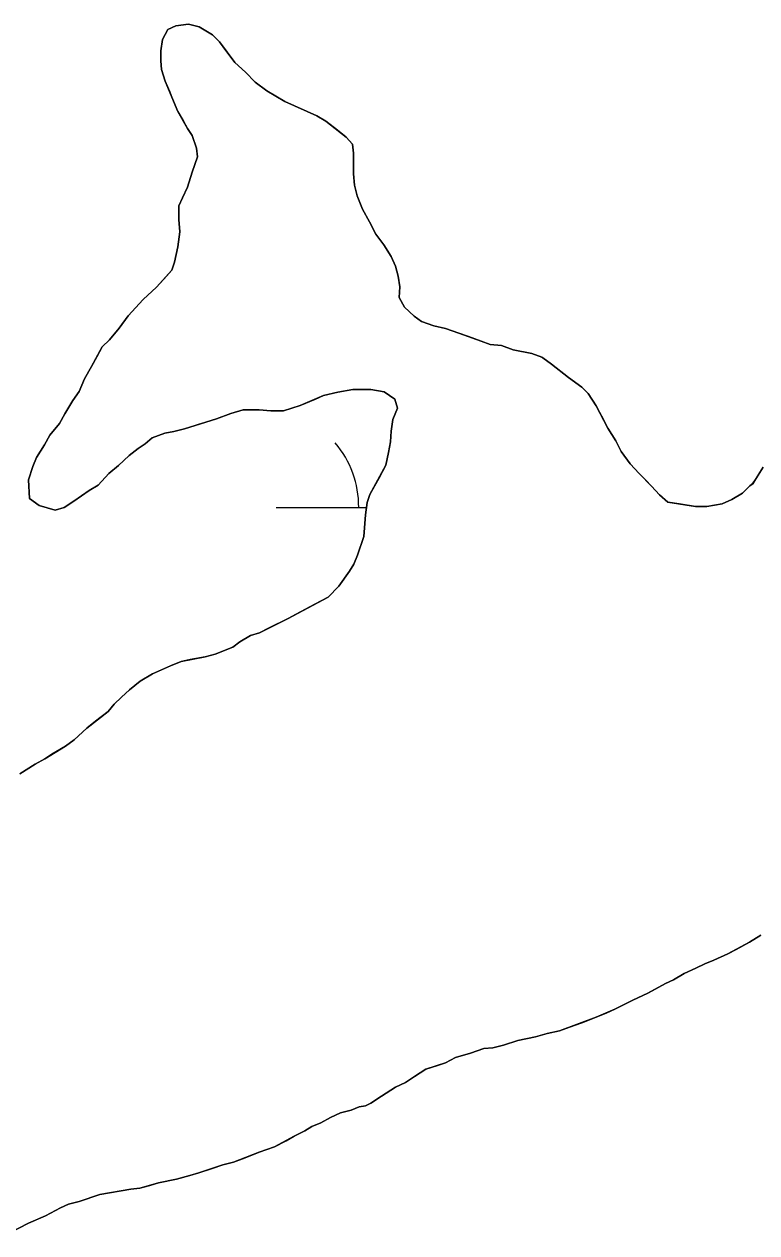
# Model space of a CAD drawing. Extents: x 3281947 to 3319794, y 715894 to 741249.
# Drawn here: x 3313917 to 3314183.6, y 736882.4 to 737322.5 of the extents above; entities that cross this region are included whole.
import ezdxf

# ---------------------------------------------------------------- set-up
doc = ezdxf.new("R2010")
doc.units = 0
for name, color, linetype in [('V-SITE-VEGE', 7, 'Continuous'), ('V-TOPO-SHOR', 7, 'Continuous'), ('V-WETL-SWMP', 7, 'Continuous')]:
    doc.layers.add(name, color=color, linetype=linetype)

msp = doc.modelspace()

# ---------------------------------------------------------------- linework, layer by layer
at = {"layer": 'V-SITE-VEGE'}
for p, q in [((3313967.35, 737316.92), (3313969.29, 737320.49)), ((3313969.29, 737320.49), (3313972.21, 737321.8)), ((3313972.21, 737321.8), (3313976.75, 737322.45)), ((3313976.75, 737322.45), (3313980.64, 737321.48)), ((3313980.64, 737321.48), (3313985.51, 737318.57)), ((3313966.7, 737312.7), (3313967.35, 737316.92)), ((3313985.51, 737318.57), (3313988.11, 737315.97)), ((3313988.11, 737315.97), (3313993.64, 737308.52)), ((3313966.71, 737309.13), (3313966.7, 737312.7)), ((3313967.03, 737305.89), (3313966.71, 737309.13)), ((3313993.64, 737308.52), (3313997.53, 737304.95)), ((3313968.34, 737301.67), (3313967.03, 737305.89)), ((3313997.53, 737304.95), (3314001.11, 737301.39)), ((3313972.9, 737290.65), (3313968.34, 737301.67)), ((3314001.11, 737301.39), (3314005.33, 737298.15)), ((3314005.33, 737298.15), (3314011.83, 737294.27)), ((3314011.83, 737294.27), (3314023.51, 737289.09)), ((3313976.47, 737284.49), (3313972.9, 737290.65)), ((3314023.51, 737289.09), (3314026.76, 737287.15)), ((3314026.76, 737287.15), (3314034.23, 737281.31)), ((3313978.1, 737281.89), (3313976.47, 737284.49)), ((3313979.73, 737277.35), (3313978.1, 737281.89)), ((3314034.23, 737281.31), (3314036.5, 737278.72)), ((3313980.05, 737274.11), (3313979.73, 737277.35)), ((3314036.5, 737278.72), (3314036.83, 737275.48)), ((3313978.11, 737268.59), (3313980.05, 737274.11)), ((3314036.83, 737275.48), (3314036.84, 737268.02)), ((3313976.5, 737263.07), (3313978.11, 737268.59)), ((3314036.84, 737268.02), (3314037.17, 737263.8)), ((3314037.17, 737263.8), (3314038.15, 737259.91)), ((3313973.26, 737256.26), (3313974.56, 737259.18)), ((3313974.56, 737259.18), (3313976.5, 737263.07)), ((3314038.15, 737259.91), (3314040.1, 737255.04)), ((3313973.27, 737251.39), (3313973.26, 737256.26)), ((3314040.1, 737255.04), (3314042.71, 737250.5)), ((3313973.6, 737246.85), (3313973.27, 737251.39)), ((3314042.71, 737250.5), (3314044.98, 737245.96)), ((3313972.96, 737241.33), (3313973.6, 737246.85)), ((3314044.98, 737245.96), (3314047.91, 737242.07)), ((3313971.67, 737235.81), (3313972.96, 737241.33)), ((3314047.91, 737242.07), (3314050.51, 737237.86)), ((3314050.51, 737237.86), (3314052.13, 737234.29)), ((3313965.19, 737226.72), (3313970.7, 737232.89)), ((3313970.7, 737232.89), (3313971.67, 737235.81)), ((3314052.13, 737234.29), (3314053.11, 737230.72)), ((3314053.11, 737230.72), (3314053.77, 737226.83)), ((3313960.33, 737222.17), (3313965.19, 737226.72)), ((3314053.77, 737226.83), (3314053.45, 737222.94)), ((3313954.82, 737216.32), (3313960.33, 737222.17)), ((3314053.45, 737222.94), (3314055.4, 737219.37)), ((3314055.4, 737219.37), (3314058.97, 737216.13)), ((3313951.58, 737211.78), (3313954.82, 737216.32)), ((3314058.97, 737216.13), (3314061.57, 737214.19)), ((3313948.02, 737207.55), (3313951.58, 737211.78)), ((3314061.57, 737214.19), (3314066.11, 737212.57)), ((3314066.11, 737212.57), (3314070.33, 737211.6)), ((3314070.33, 737211.6), (3314075.2, 737209.99)), ((3313945.43, 737204.95), (3313948.02, 737207.55)), ((3314075.2, 737209.99), (3314083.32, 737207.08)), ((3314083.32, 737207.08), (3314086.56, 737205.78)), ((3313941.54, 737197.81), (3313945.43, 737204.95)), ((3314086.56, 737205.78), (3314090.78, 737205.46)), ((3314090.78, 737205.46), (3314095, 737203.85)), ((3314095, 737203.85), (3314101.82, 737202.56)), ((3314101.82, 737202.56), (3314105.39, 737201.27)), ((3313938.95, 737193.27), (3313941.54, 737197.81)), ((3314105.39, 737201.27), (3314105.71, 737200.94)), ((3314105.71, 737200.94), (3314108.96, 737198.67)), ((3314108.96, 737198.67), (3314115.13, 737193.82)), ((3313937.01, 737188.72), (3313938.95, 737193.27)), ((3314115.13, 737193.82), (3314120, 737190.25)), ((3313934.74, 737185.47), (3313937.01, 737188.72)), ((3314031.1, 737188.52), (3314025.91, 737187.21)), ((3314036.62, 737189.5), (3314031.1, 737188.52)), ((3314043.11, 737189.5), (3314036.62, 737189.5)), ((3314047.97, 737188.54), (3314043.11, 737189.5)), ((3314051.87, 737185.95), (3314047.97, 737188.54)), ((3314120, 737190.25), (3314122.28, 737187.98)), ((3313931.83, 737180.6), (3313934.74, 737185.47)), ((3314025.91, 737187.21), (3314017.48, 737183.63)), ((3314052.85, 737182.7), (3314051.87, 737185.95)), ((3314122.28, 737187.98), (3314125.2, 737183.44)), ((3313929.89, 737177.03), (3313931.83, 737180.6)), ((3313992.18, 737180.68), (3313986.99, 737178.73)), ((3313996.72, 737181.98), (3313992.18, 737180.68)), ((3314002.56, 737181.99), (3313996.72, 737181.98)), ((3314006.78, 737181.67), (3314002.56, 737181.99)), ((3314011.32, 737181.68), (3314006.78, 737181.67)), ((3314017.48, 737183.63), (3314011.32, 737181.68)), ((3314051.23, 737178.48), (3314052.85, 737182.7)), ((3314125.2, 737183.44), (3314129.43, 737175.34)), ((3313926.32, 737172.81), (3313929.89, 737177.03)), ((3313975.31, 737175.14), (3313971.42, 737174.17)), ((3313986.99, 737178.73), (3313975.31, 737175.14)), ((3314050.59, 737174.27), (3314051.23, 737178.48)), ((3314129.43, 737175.34), (3314132.36, 737170.8)), ((3313924.38, 737169.24), (3313926.32, 737172.81)), ((3313963.64, 737171.88), (3313961.04, 737169.61)), ((3313968.18, 737173.51), (3313963.64, 737171.88)), ((3313971.42, 737174.17), (3313968.18, 737173.51)), ((3314050.27, 737170.37), (3314050.59, 737174.27)), ((3314132.36, 737170.8), (3314134.31, 737166.91)), ((3313921.46, 737164.69), (3313924.38, 737169.24)), ((3313958.45, 737167.98), (3313955.21, 737165.38)), ((3313961.04, 737169.61), (3313958.45, 737167.98)), ((3314048.66, 737161.93), (3314049.62, 737166.47)), ((3314049.62, 737166.47), (3314050.27, 737170.37)), ((3314134.31, 737166.91), (3314137.56, 737162.37)), ((3313920.17, 737161.45), (3313921.46, 737164.69)), ((3313955.21, 737165.38), (3313951.32, 737161.81)), ((3314042.83, 737151.22), (3314048.66, 737161.93)), ((3314137.56, 737162.37), (3314140.81, 737158.81)), ((3313918.56, 737156.57), (3313920.17, 737161.45)), ((3313947.75, 737158.89), (3313943.87, 737154.66)), ((3313951.32, 737161.81), (3313947.75, 737158.89)), ((3314140.81, 737158.81), (3314145.36, 737154.27)), ((3314182.14, 737155.14), (3314185.91, 737161.14)), ((3313918.89, 737149.76), (3313918.56, 737156.57)), ((3313943.87, 737154.66), (3313940.62, 737152.71)), ((3314145.36, 737154.27), (3314148.28, 737151.03)), ((3314178.46, 737151.72), (3314181.05, 737154.32)), ((3314181.05, 737154.32), (3314182.14, 737155.14)), ((3313922.46, 737147.17), (3313918.89, 737149.76)), ((3313935.11, 737148.81), (3313931.55, 737146.53)), ((3313940.62, 737152.71), (3313935.11, 737148.81)), ((3314041.86, 737148.3), (3314042.83, 737151.22)), ((3314148.28, 737151.03), (3314151.2, 737148.44)), ((3314171, 737147.81), (3314174.56, 737149.44)), ((3314174.56, 737149.44), (3314178.46, 737151.72)), ((3313928.3, 737145.56), (3313922.46, 737147.17)), ((3313931.55, 737146.53), (3313928.3, 737145.56)), ((3314041.22, 737143.75), (3314041.86, 737148.3)), ((3314151.2, 737148.44), (3314161.27, 737146.83)), ((3314161.27, 737146.83), (3314165.48, 737146.83)), ((3314165.48, 737146.83), (3314171, 737147.81)), ((3314040.58, 737135.96), (3314041.22, 737143.75)), ((3314038.32, 737129.15), (3314040.58, 737135.96)), ((3314037.02, 737125.9), (3314038.32, 737129.15)), ((3314031.52, 737117.79), (3314035.4, 737123.31)), ((3314035.4, 737123.31), (3314037.02, 737125.9)), ((3314013.04, 737106.08), (3314027.63, 737113.89)), ((3314027.63, 737113.89), (3314031.52, 737117.79)), ((3314002.66, 737100.88), (3314013.04, 737106.08)), ((3313999.42, 737099.9), (3314002.66, 737100.88)), ((3313992.93, 737095.67), (3313995.53, 737097.62)), ((3313995.53, 737097.62), (3313999.42, 737099.9)), ((3313974.12, 737090.46), (3313982.88, 737092.09)), ((3313982.88, 737092.09), (3313986.45, 737093.07)), ((3313986.45, 737093.07), (3313992.93, 737095.67)), ((3313963.75, 737085.9), (3313970.23, 737088.83)), ((3313970.23, 737088.83), (3313974.12, 737090.46)), ((3313955.32, 737080.05), (3313959.21, 737083.3)), ((3313959.21, 737083.3), (3313963.75, 737085.9)), ((3313952.4, 737077.45), (3313955.32, 737080.05)), ((3313947.54, 737072.25), (3313949.81, 737074.85)), ((3313949.81, 737074.85), (3313952.4, 737077.45)), ((3313939.76, 737066.08), (3313947.54, 737072.25)), ((3313935.22, 737061.85), (3313939.76, 737066.08)), ((3313931.98, 737059.58), (3313935.22, 737061.85)), ((3313924.52, 737055.03), (3313931.98, 737059.58)), ((3313915.45, 737049.5), (3313920.96, 737053.08)), ((3313920.96, 737053.08), (3313924.52, 737055.03)), ((3314185.15, 736990.79), (3314180.93, 736988.19)), ((3314180.93, 736988.19), (3314173.15, 736983.96)), ((3314167.96, 736981.69), (3314164.72, 736980.38)), ((3314173.15, 736983.96), (3314167.96, 736981.69)), ((3314161.48, 736978.76), (3314157.26, 736976.8)), ((3314164.72, 736980.38), (3314161.48, 736978.76)), ((3314150.45, 736973.23), (3314143.97, 736969.65)), ((3314153.37, 736974.53), (3314150.45, 736973.23)), ((3314157.26, 736976.8), (3314153.37, 736974.53)), ((3314143.97, 736969.65), (3314138.46, 736967.05)), ((3314138.46, 736967.05), (3314131.97, 736963.79)), ((3314125.16, 736960.86), (3314111.87, 736955.98)), ((3314131.97, 736963.79), (3314125.16, 736960.86)), ((3314111.87, 736955.98), (3314107.32, 736955)), ((3314091.43, 736950.77), (3314087.54, 736949.79)), ((3314096.62, 736952.39), (3314091.43, 736950.77)), ((3314103.11, 736953.7), (3314096.62, 736952.39)), ((3314107.32, 736955), (3314103.11, 736953.7)), ((3314079.43, 736947.83), (3314073.92, 736946.2)), ((3314084.3, 736949.46), (3314079.43, 736947.83)), ((3314087.54, 736949.79), (3314084.3, 736949.46)), ((3314063.21, 736941.97), (3314059, 736939.37)), ((3314070.35, 736944.25), (3314063.21, 736941.97)), ((3314073.92, 736946.2), (3314070.35, 736944.25)), ((3314059, 736939.37), (3314055.76, 736937.09)), ((3314052.19, 736935.46), (3314047, 736932.21)), ((3314055.76, 736937.09), (3314052.19, 736935.46)), ((3314043.11, 736929.61), (3314041.17, 736928.64)), ((3314047, 736932.21), (3314043.11, 736929.61)), ((3314028.52, 736924.4), (3314024.95, 736922.45)), ((3314032.09, 736926.03), (3314028.52, 736924.4)), ((3314035.98, 736927.01), (3314032.09, 736926.03)), ((3314038.9, 736928.31), (3314035.98, 736927.01)), ((3314041.17, 736928.64), (3314038.9, 736928.31)), ((3314021.71, 736921.15), (3314019.12, 736919.52)), ((3314024.95, 736922.45), (3314021.71, 736921.15)), ((3314015.23, 736917.57), (3314008.09, 736913.67)), ((3314019.12, 736919.52), (3314015.23, 736917.57)), ((3314002.58, 736911.71), (3313993.17, 736908.13)), ((3314008.09, 736913.67), (3314002.58, 736911.71)), ((3313989.28, 736907.16), (3313980.53, 736904.22)), ((3313993.17, 736908.13), (3313989.28, 736907.16)), ((3313977.28, 736903.25), (3313972.42, 736901.94)), ((3313980.53, 736904.22), (3313977.28, 736903.25)), ((3313955.87, 736898.35), (3313944.52, 736896.39)), ((3313959.12, 736898.68), (3313955.87, 736898.35)), ((3313965.93, 736900.64), (3313959.12, 736898.68)), ((3313972.42, 736901.94), (3313965.93, 736900.64)), ((3313937.06, 736893.79), (3313933.17, 736892.81)), ((3313944.52, 736896.39), (3313937.06, 736893.79)), ((3313930.25, 736891.51), (3313924.74, 736888.58)), ((3313933.17, 736892.81), (3313930.25, 736891.51)), ((3313918.58, 736885.97), (3313911.77, 736882.4)), ((3313924.74, 736888.58), (3313918.58, 736885.97))]:
    msp.add_line(p, q, dxfattribs=at)
at = {"layer": 'V-TOPO-SHOR'}
for points in [[(3314115.13, 737193.82), (3314111.88, 737196.41), (3314108.96, 737198.67), (3314105.71, 737200.94), (3314105.39, 737201.27), (3314101.82, 737202.56), (3314098.25, 737203.2), (3314095, 737203.85), (3314090.78, 737205.46), (3314086.56, 737205.78), (3314083.32, 737207.08), (3314078.77, 737208.69), (3314075.2, 737209.99), (3314070.33, 737211.6), (3314066.11, 737212.57), (3314061.57, 737214.19), (3314058.97, 737216.13), (3314055.4, 737219.37), (3314053.45, 737222.94), (3314053.77, 737226.83), (3314053.11, 737230.72), (3314052.13, 737234.29), (3314050.51, 737237.86), (3314047.91, 737242.07), (3314044.98, 737245.96), (3314042.71, 737250.5), (3314040.1, 737255.04), (3314038.15, 737259.91), (3314037.17, 737263.8), (3314036.84, 737268.02), (3314036.83, 737272.23), (3314036.83, 737275.48), (3314036.5, 737278.72), (3314034.23, 737281.32), (3314030.98, 737283.91), (3314026.76, 737287.15), (3314023.51, 737289.09), (3314017.02, 737292), (3314011.83, 737294.27), (3314009.23, 737295.89), (3314005.33, 737298.15), (3314001.11, 737301.39), (3313997.53, 737304.95), (3313993.64, 737308.52), (3313990.71, 737312.41), (3313988.11, 737315.97), (3313985.51, 737318.57), (3313980.64, 737321.48), (3313976.75, 737322.45), (3313972.21, 737321.8), (3313969.29, 737320.49), (3313967.35, 737316.92), (3313966.7, 737312.7), (3313966.71, 737309.13), (3313967.03, 737305.89), (3313968.34, 737301.67), (3313969.96, 737297.78), (3313971.27, 737294.54), (3313972.9, 737290.65), (3313974.84, 737287.41), (3313976.47, 737284.49), (3313978.1, 737281.89), (3313979.73, 737277.35), (3313980.05, 737274.11), (3313978.11, 737268.59), (3313976.5, 737263.07), (3313974.56, 737259.18), (3313973.26, 737256.26), (3313973.27, 737251.39), (3313973.6, 737246.85), (3313972.96, 737241.33), (3313971.67, 737235.81), (3313970.7, 737232.89), (3313967.78, 737229.64), (3313965.19, 737226.72), (3313960.33, 737222.17), (3313954.82, 737216.32), (3313951.58, 737211.78), (3313948.02, 737207.55), (3313945.43, 737204.95), (3313943.48, 737201.38), (3313941.54, 737197.81), (3313938.95, 737193.27), (3313937.01, 737188.72), (3313934.74, 737185.47), (3313931.83, 737180.6), (3313929.89, 737177.03), (3313926.32, 737172.81), (3313924.38, 737169.24), (3313921.46, 737164.69), (3313920.17, 737161.45), (3313918.56, 737156.58), (3313918.89, 737149.76), (3313922.46, 737147.17), (3313928.3, 737145.56), (3313931.55, 737146.53), (3313935.11, 737148.81), (3313940.62, 737152.71), (3313943.87, 737154.66), (3313947.75, 737158.89), (3313951.32, 737161.81)], [(3314185.91, 737161.14), (3314183.31, 737156.91), (3314182.02, 737155.29), (3314182.34, 737155.29), (3314181.05, 737154.32), (3314178.46, 737151.72), (3314174.56, 737149.44), (3314171, 737147.81), (3314165.48, 737146.83), (3314161.27, 737146.83), (3314155.42, 737147.79), (3314151.2, 737148.44), (3314148.28, 737151.03), (3314145.36, 737154.27), (3314143.08, 737156.54), (3314140.81, 737158.81), (3314137.56, 737162.37), (3314134.31, 737166.91), (3314132.36, 737170.8), (3314129.43, 737175.34), (3314127.81, 737178.58), (3314125.2, 737183.44), (3314122.28, 737187.98), (3314120, 737190.25), (3314115.13, 737193.82)], [(3313951.32, 737161.81), (3313955.21, 737165.38), (3313958.45, 737167.98), (3313961.04, 737169.61), (3313963.64, 737171.88), (3313968.18, 737173.51), (3313971.42, 737174.17), (3313975.31, 737175.14), (3313980.5, 737176.77), (3313986.99, 737178.73), (3313992.18, 737180.68), (3313996.72, 737181.98), (3314002.56, 737181.99), (3314006.78, 737181.67), (3314011.32, 737181.68), (3314017.48, 737183.63), (3314023, 737185.91), (3314025.91, 737187.21), (3314031.1, 737188.52), (3314036.62, 737189.5), (3314039.86, 737189.5), (3314043.11, 737189.5), (3314047.97, 737188.54), (3314051.87, 737185.95), (3314052.85, 737182.7), (3314051.23, 737178.48), (3314050.59, 737174.27), (3314050.27, 737170.37), (3314049.62, 737166.48), (3314048.66, 737161.93), (3314046.07, 737157.06), (3314042.83, 737151.22), (3314041.86, 737148.3), (3314041.22, 737143.75), (3314040.9, 737139.21), (3314040.58, 737135.96), (3314039.29, 737132.07), (3314038.32, 737129.15), (3314037.02, 737125.9), (3314035.4, 737123.31), (3314031.52, 737117.79), (3314027.63, 737113.89), (3314022.77, 737111.29), (3314015.96, 737107.7), (3314013.04, 737106.08), (3314005.9, 737102.5), (3314002.66, 737100.88), (3313999.42, 737099.9), (3313995.53, 737097.62), (3313992.93, 737095.67), (3313986.45, 737093.07), (3313982.88, 737092.09), (3313977.37, 737091.11), (3313974.12, 737090.46), (3313970.23, 737088.83), (3313967.31, 737087.53), (3313963.75, 737085.9), (3313959.21, 737083.3), (3313955.32, 737080.05), (3313952.4, 737077.45), (3313949.81, 737074.85), (3313947.54, 737072.25), (3313943, 737068.68), (3313939.76, 737066.08), (3313935.22, 737061.85), (3313931.98, 737059.58), (3313927.12, 737056.65), (3313924.52, 737055.03), (3313920.96, 737053.08), (3313918.04, 737051.12), (3313915.45, 737049.5)], [(3314129.06, 736962.49), (3314131.97, 736963.79), (3314138.46, 736967.05), (3314143.97, 736969.65), (3314146.89, 736971.28), (3314150.45, 736973.23), (3314153.37, 736974.53), (3314157.26, 736976.8), (3314161.48, 736978.76), (3314164.72, 736980.38), (3314167.96, 736981.69), (3314173.15, 736983.96), (3314176.07, 736985.59), (3314180.94, 736988.19), (3314185.15, 736990.79)], [(3313911.77, 736882.4), (3313918.58, 736885.97), (3313924.74, 736888.58), (3313930.25, 736891.51), (3313933.17, 736892.81), (3313937.06, 736893.79), (3313944.52, 736896.39), (3313950.04, 736897.37), (3313955.87, 736898.35), (3313959.12, 736898.68), (3313962.69, 736899.66), (3313965.93, 736900.64), (3313972.42, 736901.94), (3313977.28, 736903.25), (3313980.53, 736904.22), (3313985.39, 736905.85), (3313989.28, 736907.16), (3313993.17, 736908.13), (3313997.39, 736909.76), (3314002.58, 736911.71), (3314008.09, 736913.67), (3314012.31, 736915.95), (3314015.23, 736917.57), (3314019.12, 736919.52), (3314021.71, 736921.15), (3314024.95, 736922.45), (3314028.52, 736924.4), (3314032.09, 736926.03), (3314035.98, 736927.01), (3314038.9, 736928.31), (3314041.17, 736928.64), (3314043.11, 736929.61), (3314047, 736932.21), (3314049.6, 736933.84), (3314052.19, 736935.46), (3314055.76, 736937.09), (3314059, 736939.37), (3314063.21, 736941.97), (3314067.43, 736943.27), (3314070.35, 736944.25), (3314073.92, 736946.2), (3314079.43, 736947.83), (3314084.3, 736949.46), (3314087.54, 736949.79), (3314091.43, 736950.77), (3314096.62, 736952.39), (3314103.11, 736953.7), (3314107.32, 736955), (3314111.87, 736955.98), (3314115.43, 736957.28), (3314119.97, 736958.91), (3314125.16, 736960.86), (3314129.06, 736962.49)]]:
    msp.add_lwpolyline(points, dxfattribs=at)
at = {"layer": 'V-WETL-SWMP'}
msp.add_line((3314008.74, 737146.49), (3314041.61, 737146.49), dxfattribs=at)
for points in [[(3313972.21, 737321.8), (3313969.29, 737320.49), (3313967.35, 737316.92), (3313966.7, 737312.7), (3313966.71, 737309.13), (3313967.03, 737305.89), (3313968.34, 737301.67), (3313972.89, 737290.65), (3313976.47, 737284.49), (3313978.1, 737281.89), (3313979.72, 737277.35), (3313980.05, 737274.11), (3313978.11, 737268.59), (3313976.5, 737263.07), (3313974.56, 737259.18), (3313973.26, 737256.26), (3313973.27, 737251.39), (3313973.6, 737246.85), (3313972.96, 737241.33), (3313971.67, 737235.81), (3313970.7, 737232.89), (3313965.19, 737226.72), (3313960.33, 737222.17), (3313954.82, 737216.32), (3313951.58, 737211.78), (3313948.02, 737207.55), (3313945.42, 737204.95), (3313941.54, 737197.81), (3313938.95, 737193.27), (3313937.01, 737188.72), (3313934.74, 737185.47), (3313931.83, 737180.6), (3313929.89, 737177.03), (3313926.32, 737172.81), (3313924.38, 737169.24), (3313921.46, 737164.69), (3313920.17, 737161.45), (3313918.56, 737156.58), (3313918.89, 737149.76), (3313922.46, 737147.17), (3313928.3, 737145.56), (3313931.55, 737146.53), (3313935.11, 737148.81), (3313940.62, 737152.71), (3313943.87, 737154.66), (3313947.75, 737158.88), (3313951.32, 737161.81), (3313955.21, 737165.38), (3313958.45, 737167.98), (3313961.04, 737169.61), (3313963.64, 737171.88), (3313968.18, 737173.51), (3313971.42, 737174.16), (3313975.31, 737175.14), (3313986.99, 737178.73), (3313992.18, 737180.68), (3313996.72, 737181.98), (3314002.56, 737181.99), (3314006.78, 737181.67), (3314011.32, 737181.68), (3314017.48, 737183.63), (3314025.91, 737187.21), (3314031.1, 737188.52), (3314036.62, 737189.5), (3314043.11, 737189.51), (3314047.98, 737188.54), (3314051.87, 737185.95), (3314052.85, 737182.7), (3314051.23, 737178.48), (3314050.59, 737174.27), (3314050.27, 737170.37), (3314049.62, 737166.48), (3314048.66, 737161.93), (3314042.83, 737151.22), (3314041.86, 737148.3), (3314041.22, 737143.75), (3314040.58, 737135.97), (3314038.32, 737129.15), (3314037.02, 737125.9), (3314035.4, 737123.31), (3314031.52, 737117.79), (3314027.63, 737113.89), (3314013.04, 737106.08), (3314002.66, 737100.88), (3313999.42, 737099.9), (3313995.53, 737097.62), (3313992.94, 737095.67), (3313986.45, 737093.07), (3313982.88, 737092.09), (3313974.12, 737090.46), (3313970.23, 737088.83), (3313963.75, 737085.9), (3313959.21, 737083.3), (3313955.32, 737080.05), (3313952.4, 737077.45), (3313949.81, 737074.85), (3313947.54, 737072.25), (3313939.76, 737066.08), (3313935.22, 737061.85), (3313931.98, 737059.58), (3313924.52, 737055.03)], [(3314185.91, 737161.14), (3314183.31, 737156.91), (3314182.14, 737155.13), (3314181.05, 737154.32), (3314178.46, 737151.72), (3314174.56, 737149.44), (3314171, 737147.81), (3314165.48, 737146.83), (3314161.27, 737146.83), (3314151.2, 737148.44), (3314148.28, 737151.03), (3314145.36, 737154.27), (3314140.81, 737158.81), (3314137.56, 737162.37), (3314134.31, 737166.91), (3314132.36, 737170.8), (3314129.43, 737175.34), (3314125.2, 737183.45), (3314122.28, 737187.98), (3314120, 737190.25), (3314115.13, 737193.82), (3314108.96, 737198.67), (3314105.71, 737200.94), (3314105.39, 737201.27), (3314101.82, 737202.56), (3314095, 737203.85), (3314090.78, 737205.46), (3314086.56, 737205.78), (3314083.32, 737207.08), (3314075.2, 737209.99), (3314070.33, 737211.6), (3314066.11, 737212.57), (3314061.57, 737214.19), (3314058.97, 737216.13), (3314055.4, 737219.37), (3314053.45, 737222.94), (3314053.77, 737226.83), (3314053.11, 737230.72), (3314052.13, 737234.29), (3314050.51, 737237.86), (3314047.91, 737242.07), (3314044.98, 737245.96), (3314042.7, 737250.5), (3314040.1, 737255.04), (3314038.15, 737259.91), (3314037.17, 737263.8), (3314036.84, 737268.02), (3314036.83, 737275.48), (3314036.5, 737278.72), (3314034.23, 737281.32), (3314026.76, 737287.15), (3314023.51, 737289.09), (3314011.83, 737294.27), (3314005.33, 737298.15), (3314001.11, 737301.39), (3313997.54, 737304.95), (3313993.64, 737308.52), (3313988.11, 737315.97), (3313985.51, 737318.57), (3313980.64, 737321.48), (3313976.75, 737322.45), (3313972.21, 737321.8)], [(3313924.52, 737055.03), (3313920.96, 737053.08), (3313915.45, 737049.5)], [(3314180.94, 736988.19), (3314185.15, 736990.79)], [(3313911.77, 736882.4), (3313918.58, 736885.97), (3313924.74, 736888.58), (3313930.25, 736891.51), (3313933.17, 736892.81), (3313937.06, 736893.79), (3313944.52, 736896.39), (3313955.87, 736898.35), (3313959.12, 736898.68), (3313965.93, 736900.64), (3313972.42, 736901.94), (3313977.28, 736903.25), (3313980.52, 736904.22), (3313989.28, 736907.16), (3313993.17, 736908.13), (3314002.58, 736911.71), (3314008.09, 736913.67), (3314015.23, 736917.57), (3314019.12, 736919.52), (3314021.71, 736921.15), (3314024.95, 736922.45), (3314028.52, 736924.4), (3314032.09, 736926.03), (3314035.98, 736927.01), (3314038.9, 736928.31), (3314041.17, 736928.64), (3314043.11, 736929.61), (3314047, 736932.21), (3314052.19, 736935.46), (3314055.76, 736937.09), (3314059, 736939.37), (3314063.21, 736941.97), (3314070.35, 736944.25), (3314073.92, 736946.2), (3314079.43, 736947.83), (3314084.29, 736949.46), (3314087.54, 736949.79), (3314091.43, 736950.76), (3314096.62, 736952.39), (3314103.11, 736953.7), (3314107.32, 736955), (3314111.87, 736955.98), (3314125.16, 736960.86), (3314129.05, 736962.49), (3314131.97, 736963.79), (3314138.46, 736967.05), (3314143.97, 736969.65), (3314150.45, 736973.23), (3314153.37, 736974.53), (3314157.26, 736976.8), (3314161.48, 736978.76), (3314164.72, 736980.38), (3314167.96, 736981.69), (3314173.15, 736983.96), (3314180.94, 736988.19)]]:
    msp.add_lwpolyline(points, dxfattribs=at)
msp.add_arc((3314003.5, 737146.97), 35.25, 359.2282, 40.7718, dxfattribs=at)

doc.saveas('drawing.dxf')
